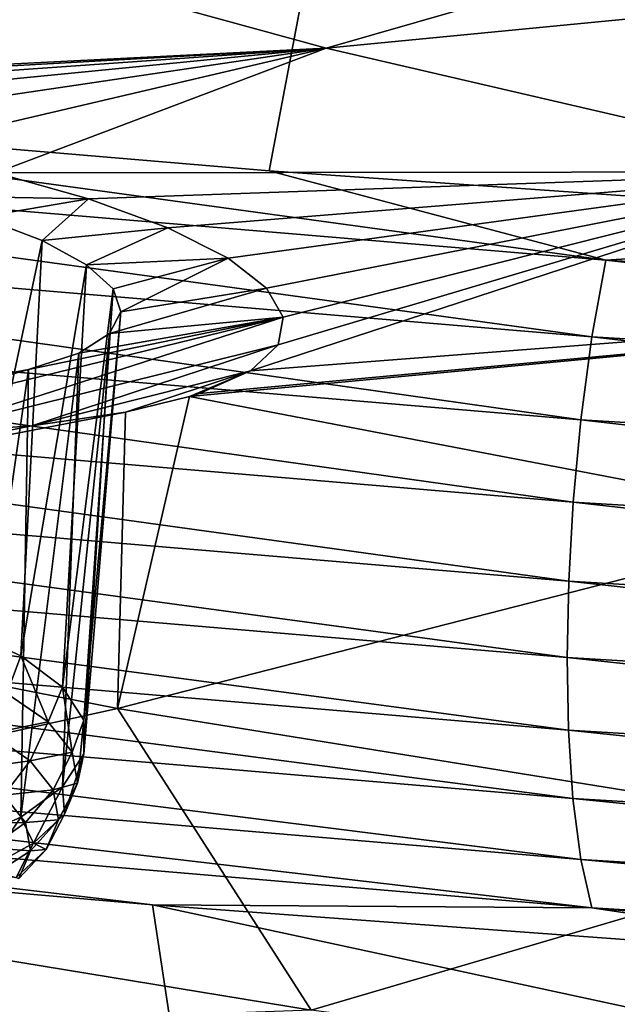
# Model space of a CAD drawing. Header units: metres. Extents: x -92 to 264, y -100 to 50.
# Tile 405 of 656: x 185.08 to 186.82, y -25.71 to -22.85. Entities that reach past the tile are written whole.
import ezdxf

# ---------------------------------------------------------------- set-up
doc = ezdxf.new("R2010")
doc.units = ezdxf.units.M
doc.layers.add('solid_21062050_01', color=7, linetype='CONTINUOUS')

msp = doc.modelspace()

# ---------------------------------------------------------------- linework, layer by layer
at = {"layer": 'solid_21062050_01'}
for points in [[(186.03688, -22.048136, 230.287918), (181.509628, -21.627731, 229.120209), (183.411789, -23.086432, 231.009995)], [(186.03688, -22.048136, 230.287918), (183.411789, -23.086432, 231.009995), (185.802307, -23.288033, 231.573853)], [(186.03688, -22.048136, 230.287918), (185.802307, -23.288033, 231.573853), (188.206543, -23.45767, 232.048355)], [(190.645691, -22.350193, 231.126923), (186.03688, -22.048136, 230.287918), (188.206543, -23.45767, 232.048355)], [(186.746292, -22.215345, 229.941284), (188.58287, -22.947508, 230.080795), (186.179153, -22.775309, 229.602493)], [(189.144897, -22.379169, 230.396317), (188.58287, -22.947508, 230.080795), (186.746292, -22.215345, 229.941284)], [(188.223862, -22.283691, 183.352158), (185.968018, -22.931574, 186.424301), (184.506912, -22.531225, 185.312286)], [(189.524063, -22.586582, 184.193466), (185.968018, -22.931574, 186.424301), (188.223862, -22.283691, 183.352158)], [(182.937347, -23.083515, 188.073914), (184.506912, -22.531225, 185.312286), (185.968018, -22.931574, 186.424301)], [(189.524063, -22.586582, 184.193466), (187.518921, -23.29108, 187.422867), (185.968018, -22.931574, 186.424301)], [(186.179153, -22.775309, 229.602493), (188.58287, -22.947508, 230.080795), (187.876099, -22.640266, 229.227402)], [(183.276337, -23.082495, 187.940552), (182.937347, -23.083515, 188.073914), (185.968018, -22.931574, 186.424301)], [(183.630127, -23.096737, 187.867844), (183.276337, -23.082495, 187.940552), (185.968018, -22.931574, 186.424301)], [(183.991058, -23.126041, 187.857666), (183.630127, -23.096737, 187.867844), (185.968018, -22.931574, 186.424301)], [(184.355652, -23.170551, 187.911896), (183.991058, -23.126041, 187.857666), (185.968018, -22.931574, 186.424301)], [(184.700928, -23.227921, 188.028961), (184.355652, -23.170551, 187.911896), (185.968018, -22.931574, 186.424301)], [(185.007065, -23.294701, 188.201279), (184.700928, -23.227921, 188.028961), (185.968018, -22.931574, 186.424301)], [(185.007065, -23.294701, 188.201279), (185.968018, -22.931574, 186.424301), (187.518921, -23.29108, 187.422867)], [(182.476028, -23.186499, 230.925888), (186.781601, -23.548443, 231.937286), (183.411789, -23.086432, 231.009995)], [(186.781601, -23.548443, 231.937286), (185.802307, -23.288033, 231.573853), (183.411789, -23.086432, 231.009995)], [(186.741699, -23.771849, 232.05658), (182.476028, -23.186499, 230.925888), (182.423233, -23.408245, 231.04184)], [(186.741699, -23.771849, 232.05658), (186.781601, -23.548443, 231.937286), (182.476028, -23.186499, 230.925888)], [(185.277298, -23.369761, 188.422928), (185.007065, -23.294701, 188.201279), (187.518921, -23.29108, 187.422867)], [(185.507202, -23.453938, 188.69899), (185.277298, -23.369761, 188.422928), (187.518921, -23.29108, 187.422867)], [(185.682755, -23.542364, 189.014023), (185.507202, -23.453938, 188.69899), (187.518921, -23.29108, 187.422867)], [(185.794693, -23.629448, 189.347488), (185.682755, -23.542364, 189.014023), (187.518921, -23.29108, 187.422867)], [(185.747726, -23.869968, 190.405396), (187.518921, -23.29108, 187.422867), (189.149673, -23.607447, 188.301605)], [(185.747726, -23.869968, 190.405396), (185.828659, -23.795067, 190.050308), (187.518921, -23.29108, 187.422867)], [(185.843567, -23.714287, 189.695374), (185.794693, -23.629448, 189.347488), (187.518921, -23.29108, 187.422867)], [(186.781601, -23.548443, 231.937286), (188.206543, -23.45767, 232.048355), (185.802307, -23.288033, 231.573853)], [(185.828659, -23.795067, 190.050308), (185.843567, -23.714287, 189.695374), (187.518921, -23.29108, 187.422867)], [(184.740265, -23.360748, 188.567795), (185.007065, -23.294701, 188.201279), (185.277298, -23.369761, 188.422928)], [(184.96254, -23.423552, 188.754669), (184.740265, -23.360748, 188.567795), (185.277298, -23.369761, 188.422928)], [(184.96254, -23.423552, 188.754669), (185.277298, -23.369761, 188.422928), (185.141617, -23.491434, 188.979767)], [(185.141617, -23.491434, 188.979767), (185.277298, -23.369761, 188.422928), (185.507202, -23.453938, 188.69899)], [(182.423233, -23.408245, 231.04184), (182.38092, -23.647749, 231.112503), (186.709686, -24.012844, 232.129898)], [(186.741699, -23.771849, 232.05658), (182.423233, -23.408245, 231.04184), (186.709686, -24.012844, 232.129898)], [(184.96254, -23.423552, 188.754669), (185.141617, -23.491434, 188.979767), (184.90361, -24.619009, 188.414139)], [(185.141617, -23.491434, 188.979767), (185.507202, -23.453938, 188.69899), (185.271317, -23.561575, 189.233337)], [(185.271317, -23.561575, 189.233337), (185.507202, -23.453938, 188.69899), (185.682755, -23.542364, 189.014023)], [(186.781601, -23.548443, 231.937286), (191.151733, -23.808191, 232.663208), (188.206543, -23.45767, 232.048355)], [(185.141617, -23.491434, 188.979767), (185.079559, -24.699821, 188.64241), (184.90361, -24.619009, 188.414139)], [(185.141617, -23.491434, 188.979767), (185.271317, -23.561575, 189.233337), (185.079559, -24.699821, 188.64241)], [(185.271317, -23.561575, 189.233337), (185.682755, -23.542364, 189.014023), (185.348297, -23.631447, 189.505829)], [(185.348297, -23.631447, 189.505829), (185.682755, -23.542364, 189.014023), (185.37088, -23.698933, 189.788773)], [(185.37088, -23.698933, 189.788773), (185.682755, -23.542364, 189.014023), (185.794693, -23.629448, 189.347488)], [(191.124969, -24.032803, 232.784927), (186.781601, -23.548443, 231.937286), (186.741699, -23.771849, 232.05658)], [(191.124969, -24.032803, 232.784927), (191.151733, -23.808191, 232.663208), (186.781601, -23.548443, 231.937286)], [(185.271317, -23.561575, 189.233337), (185.201309, -24.790482, 188.900406), (185.079559, -24.699821, 188.64241)], [(185.271317, -23.561575, 189.233337), (185.348297, -23.631447, 189.505829), (185.201309, -24.790482, 188.900406)], [(185.348297, -23.631447, 189.505829), (185.263565, -24.887026, 189.176819), (185.201309, -24.790482, 188.900406)], [(185.348297, -23.631447, 189.505829), (185.37088, -23.698933, 189.788773), (185.263565, -24.887026, 189.176819)], [(185.337967, -23.762077, 190.07431), (185.794693, -23.629448, 189.347488), (185.843567, -23.714287, 189.695374)], [(185.37088, -23.698933, 189.788773), (185.794693, -23.629448, 189.347488), (185.337967, -23.762077, 190.07431)], [(189.149673, -23.607447, 188.301605), (187.478119, -24.310781, 191.815384), (185.570465, -23.945433, 190.800415)], [(185.599518, -23.936129, 190.748901), (189.149673, -23.607447, 188.301605), (185.570465, -23.945433, 190.800415)], [(185.599518, -23.936129, 190.748901), (185.747726, -23.869968, 190.405396), (189.149673, -23.607447, 188.301605)], [(182.38092, -23.647749, 231.112503), (182.351151, -23.886026, 231.137039), (186.68718, -24.25235, 232.156219)], [(186.709686, -24.012844, 232.129898), (182.38092, -23.647749, 231.112503), (186.68718, -24.25235, 232.156219)], [(185.843567, -23.714287, 189.695374), (184.792007, -24.052738, 191.567444), (184.438202, -24.05781, 191.727219)], [(185.102722, -23.867008, 190.618607), (185.843567, -23.714287, 189.695374), (184.438202, -24.05781, 191.727219)], [(185.828659, -23.795067, 190.050308), (184.792007, -24.052738, 191.567444), (185.843567, -23.714287, 189.695374)], [(185.248611, -23.818865, 190.354218), (185.843567, -23.714287, 189.695374), (185.102722, -23.867008, 190.618607)], [(185.337967, -23.762077, 190.07431), (185.843567, -23.714287, 189.695374), (185.248611, -23.818865, 190.354218)], [(185.37088, -23.698933, 189.788773), (185.26358, -24.985233, 189.459579), (185.263565, -24.887026, 189.176819)], [(185.37088, -23.698933, 189.788773), (185.337967, -23.762077, 190.07431), (185.26358, -24.985233, 189.459579)], [(185.337967, -23.762077, 190.07431), (185.201355, -25.080814, 189.736343), (185.26358, -24.985233, 189.459579)], [(185.337967, -23.762077, 190.07431), (185.248611, -23.818865, 190.354218), (185.201355, -25.080814, 189.736343)], [(186.741699, -23.771849, 232.05658), (186.709686, -24.012844, 232.129898), (191.1035, -24.274879, 232.860138)], [(191.124969, -24.032803, 232.784927), (186.741699, -23.771849, 232.05658), (191.1035, -24.274879, 232.860138)], [(185.828659, -23.795067, 190.050308), (185.111816, -24.030096, 191.344925), (184.792007, -24.052738, 191.567444)], [(185.747726, -23.869968, 190.405396), (185.111816, -24.030096, 191.344925), (185.828659, -23.795067, 190.050308)], [(185.248611, -23.818865, 190.354218), (185.07962, -25.16959, 189.994995), (185.201355, -25.080814, 189.736343)], [(185.248611, -23.818865, 190.354218), (185.102722, -23.867008, 190.618607), (185.07962, -25.16959, 189.994995)], [(182.351151, -23.886026, 231.137039), (182.333862, -24.115557, 231.118408), (186.674103, -24.482828, 232.13855)], [(186.68718, -24.25235, 232.156219), (182.351151, -23.886026, 231.137039), (186.674103, -24.482828, 232.13855)], [(185.102722, -23.867008, 190.618607), (184.438202, -24.05781, 191.727219), (184.90509, -23.903612, 190.85321)], [(185.102722, -23.867008, 190.618607), (184.903687, -25.247681, 190.224228), (185.07962, -25.16959, 189.994995)], [(185.102722, -23.867008, 190.618607), (184.90509, -23.903612, 190.85321), (184.903687, -25.247681, 190.224228)], [(185.747726, -23.869968, 190.405396), (185.384109, -23.99074, 191.068741), (185.111816, -24.030096, 191.344925)], [(185.747726, -23.869968, 190.405396), (185.570465, -23.945433, 190.800415), (185.384109, -23.99074, 191.068741)], [(185.599518, -23.936129, 190.748901), (185.570465, -23.945433, 190.800415), (185.747726, -23.869968, 190.405396)], [(185.361328, -24.852491, 195.192291), (185.570465, -23.945433, 190.800415), (187.478119, -24.310781, 191.815384)], [(185.361328, -24.852491, 195.192291), (185.384109, -23.99074, 191.068741), (185.570465, -23.945433, 190.800415)], [(183.166718, -24.420898, 193.993484), (185.111816, -24.030096, 191.344925), (185.384109, -23.99074, 191.068741)], [(185.361328, -24.852491, 195.192291), (183.166718, -24.420898, 193.993484), (185.384109, -23.99074, 191.068741)], [(183.166718, -24.420898, 193.993484), (184.792007, -24.052738, 191.567444), (185.111816, -24.030096, 191.344925)], [(186.709686, -24.012844, 232.129898), (186.68718, -24.25235, 232.156219), (191.088409, -24.51528, 232.887756)], [(191.1035, -24.274879, 232.860138), (186.709686, -24.012844, 232.129898), (191.088409, -24.51528, 232.887756)], [(182.333862, -24.115557, 231.118408), (182.327637, -24.33634, 231.061859), (186.669403, -24.704309, 232.08223)], [(186.674103, -24.482828, 232.13855), (182.333862, -24.115557, 231.118408), (186.669403, -24.704309, 232.08223)], [(186.68718, -24.25235, 232.156219), (186.674103, -24.482828, 232.13855), (191.079651, -24.746449, 232.870773)], [(191.088409, -24.51528, 232.887756), (186.68718, -24.25235, 232.156219), (191.079651, -24.746449, 232.870773)], [(187.651749, -25.22258, 196.220245), (185.361328, -24.852491, 195.192291), (187.478119, -24.310781, 191.815384)], [(182.327637, -24.33634, 231.061859), (182.332535, -24.547256, 230.967606), (186.673096, -24.915668, 231.987457)], [(186.669403, -24.704309, 232.08223), (182.327637, -24.33634, 231.061859), (186.673096, -24.915668, 231.987457)], [(185.361328, -24.852491, 195.192291), (183.318695, -25.303324, 198.653275), (183.166718, -24.420898, 193.993484)], [(186.674103, -24.482828, 232.13855), (186.669403, -24.704309, 232.08223), (191.076492, -24.968439, 232.814621)], [(191.079651, -24.746449, 232.870773), (186.674103, -24.482828, 232.13855), (191.076492, -24.968439, 232.814621)], [(182.332535, -24.547256, 230.967606), (182.350052, -24.745848, 230.830978), (186.68634, -25.11441, 231.849472)], [(186.673096, -24.915668, 231.987457), (182.332535, -24.547256, 230.967606), (186.68634, -25.11441, 231.849472)], [(185.038818, -24.80954, 188.583542), (184.90361, -24.619009, 188.414139), (185.079559, -24.699821, 188.64241)], [(185.159256, -24.891935, 188.817764), (185.038818, -24.80954, 188.583542), (185.079559, -24.699821, 188.64241)], [(185.159256, -24.891935, 188.817764), (185.079559, -24.699821, 188.64241), (185.201309, -24.790482, 188.900406)], [(186.669403, -24.704309, 232.08223), (186.673096, -24.915668, 231.987457), (191.078964, -25.180124, 232.719467)], [(191.076492, -24.968439, 232.814621), (186.669403, -24.704309, 232.08223), (191.078964, -25.180124, 232.719467)], [(182.350052, -24.745848, 230.830978), (182.380646, -24.923868, 230.653214), (186.709473, -25.292257, 231.669495)], [(186.68634, -25.11441, 231.849472), (182.350052, -24.745848, 230.830978), (186.709473, -25.292257, 231.669495)], [(184.991486, -24.926121, 188.573166), (185.038818, -24.80954, 188.583542), (185.159256, -24.891935, 188.817764)], [(185.228943, -24.98008, 189.069824), (185.159256, -24.891935, 188.817764), (185.201309, -24.790482, 188.900406)], [(185.228943, -24.98008, 189.069824), (185.201309, -24.790482, 188.900406), (185.263565, -24.887026, 189.176819)], [(185.361328, -24.852491, 195.192291), (185.924332, -25.730419, 199.839569), (183.318695, -25.303324, 198.653275)], [(187.651749, -25.22258, 196.220245), (185.924332, -25.730419, 199.839569), (185.361328, -24.852491, 195.192291)], [(184.991486, -24.926121, 188.573166), (185.159256, -24.891935, 188.817764), (185.107254, -25.005329, 188.798325)], [(185.107254, -25.005329, 188.798325), (185.159256, -24.891935, 188.817764), (185.228943, -24.98008, 189.069824)], [(185.245209, -25.070587, 189.330002), (185.228943, -24.98008, 189.069824), (185.263565, -24.887026, 189.176819)], [(185.245209, -25.070587, 189.330002), (185.263565, -24.887026, 189.176819), (185.26358, -24.985233, 189.459579)], [(182.380646, -24.923868, 230.653214), (182.423233, -25.064911, 230.444229), (186.741669, -25.432785, 231.457535)], [(186.709473, -25.292257, 231.669495), (182.380646, -24.923868, 230.653214), (186.741669, -25.432785, 231.457535)], [(186.673096, -24.915668, 231.987457), (186.68634, -25.11441, 231.849472), (191.087845, -25.378981, 232.580521)], [(191.078964, -25.180124, 232.719467), (186.673096, -24.915668, 231.987457), (191.087845, -25.378981, 232.580521)], [(184.991486, -24.926121, 188.573166), (185.107254, -25.005329, 188.798325), (184.921432, -25.030809, 188.581741)], [(185.572754, -26.146957, 227.933502), (183.080765, -25.216564, 230.384644), (180.724625, -24.977312, 229.7267)], [(185.572754, -26.146957, 227.933502), (180.724625, -24.977312, 229.7267), (180.907394, -25.692762, 226.671936)], [(185.107254, -25.005329, 188.798325), (185.228943, -24.98008, 189.069824), (185.174255, -25.090067, 189.040634)], [(185.174255, -25.090067, 189.040634), (185.228943, -24.98008, 189.069824), (185.245209, -25.070587, 189.330002)], [(185.107254, -25.005329, 188.798325), (185.030273, -25.105265, 188.793381), (184.921432, -25.030809, 188.581741)], [(185.107254, -25.005329, 188.798325), (185.174255, -25.090067, 189.040634), (185.030273, -25.105265, 188.793381)], [(185.207413, -25.159981, 189.588333), (185.26358, -24.985233, 189.459579), (185.201355, -25.080814, 189.736343)], [(185.207413, -25.159981, 189.588333), (185.245209, -25.070587, 189.330002), (185.26358, -24.985233, 189.459579)], [(182.423233, -25.064911, 230.444229), (183.080765, -25.216564, 230.384644), (185.462875, -25.42458, 230.956512)], [(186.741669, -25.432785, 231.457535), (182.423233, -25.064911, 230.444229), (185.462875, -25.42458, 230.956512)], [(185.174255, -25.090067, 189.040634), (185.093246, -25.184916, 189.021149), (185.030273, -25.105265, 188.793381)], [(185.117004, -25.244823, 189.834885), (185.201355, -25.080814, 189.736343), (185.07962, -25.16959, 189.994995)], [(185.174255, -25.090067, 189.040634), (185.18988, -25.177074, 189.290756), (185.093246, -25.184916, 189.021149)], [(185.117004, -25.244823, 189.834885), (185.207413, -25.159981, 189.588333), (185.201355, -25.080814, 189.736343)], [(185.174255, -25.090067, 189.040634), (185.245209, -25.070587, 189.330002), (185.18988, -25.177074, 189.290756)], [(185.18988, -25.177074, 189.290756), (185.245209, -25.070587, 189.330002), (185.207413, -25.159981, 189.588333)], [(185.030273, -25.105265, 188.793381), (185.093246, -25.184916, 189.021149), (184.933182, -25.185368, 188.803253)], [(186.68634, -25.11441, 231.849472), (186.709473, -25.292257, 231.669495), (191.103348, -25.556709, 232.398941)], [(191.087845, -25.378981, 232.580521), (186.68634, -25.11441, 231.849472), (191.103348, -25.556709, 232.398941)], [(184.977478, -25.321856, 190.060165), (185.07962, -25.16959, 189.994995), (184.903687, -25.247681, 190.224228)], [(184.977478, -25.321856, 190.060165), (185.117004, -25.244823, 189.834885), (185.07962, -25.16959, 189.994995)], [(185.18988, -25.177074, 189.290756), (185.107925, -25.266703, 189.256256), (185.093246, -25.184916, 189.021149)], [(185.18988, -25.177074, 189.290756), (185.153549, -25.263012, 189.539108), (185.107925, -25.266703, 189.256256)], [(185.153549, -25.263012, 189.539108), (185.207413, -25.159981, 189.588333), (185.117004, -25.244823, 189.834885)], [(185.18988, -25.177074, 189.290756), (185.207413, -25.159981, 189.588333), (185.153549, -25.263012, 189.539108)], [(185.093246, -25.184916, 189.021149), (184.991058, -25.258579, 189.012604), (184.933182, -25.185368, 188.803253)], [(185.093246, -25.184916, 189.021149), (185.107925, -25.266703, 189.256256), (184.991058, -25.258579, 189.012604)], [(185.572754, -26.146957, 227.933502), (185.462875, -25.42458, 230.956512), (183.080765, -25.216564, 230.384644)], [(187.651749, -25.22258, 196.220245), (188.624405, -26.083838, 200.821228), (185.924332, -25.730419, 199.839569)], [(185.06665, -25.344574, 189.776123), (185.117004, -25.244823, 189.834885), (184.977478, -25.321856, 190.060165)], [(185.107925, -25.266703, 189.256256), (185.004562, -25.333754, 189.228699), (184.991058, -25.258579, 189.012604)], [(185.107925, -25.266703, 189.256256), (185.073776, -25.347481, 189.4897), (185.004562, -25.333754, 189.228699)], [(185.153549, -25.263012, 189.539108), (185.117004, -25.244823, 189.834885), (185.06665, -25.344574, 189.776123)], [(185.153549, -25.263012, 189.539108), (185.06665, -25.344574, 189.776123), (185.073776, -25.347481, 189.4897)], [(185.153549, -25.263012, 189.539108), (185.073776, -25.347481, 189.4897), (185.107925, -25.266703, 189.256256)], [(186.709473, -25.292257, 231.669495), (186.741669, -25.432785, 231.457535), (191.124939, -25.696871, 232.184814)], [(191.103348, -25.556709, 232.398941), (186.709473, -25.292257, 231.669495), (191.124939, -25.696871, 232.184814)], [(183.318695, -25.303324, 198.653275), (185.924332, -25.730419, 199.839569), (182.541672, -25.852886, 202.749435)], [(186.741669, -25.432785, 231.457535), (185.462875, -25.42458, 230.956512), (187.866165, -25.600922, 231.441238)], [(190.330307, -26.473469, 228.840424), (187.866165, -25.600922, 231.441238), (185.462875, -25.42458, 230.956512)], [(190.330307, -26.473469, 228.840424), (185.462875, -25.42458, 230.956512), (185.572754, -26.146957, 227.933502)], [(186.741669, -25.432785, 231.457535), (187.866165, -25.600922, 231.441238), (190.283875, -25.74522, 231.83754)], [(191.124939, -25.696871, 232.184814), (186.741669, -25.432785, 231.457535), (190.283875, -25.74522, 231.83754)], [(185.572754, -26.146957, 227.933502), (180.907394, -25.692762, 226.671936), (181.964432, -26.361462, 223.280502)]]:
    msp.add_3dface(points, dxfattribs=at)

doc.saveas('drawing.dxf')
